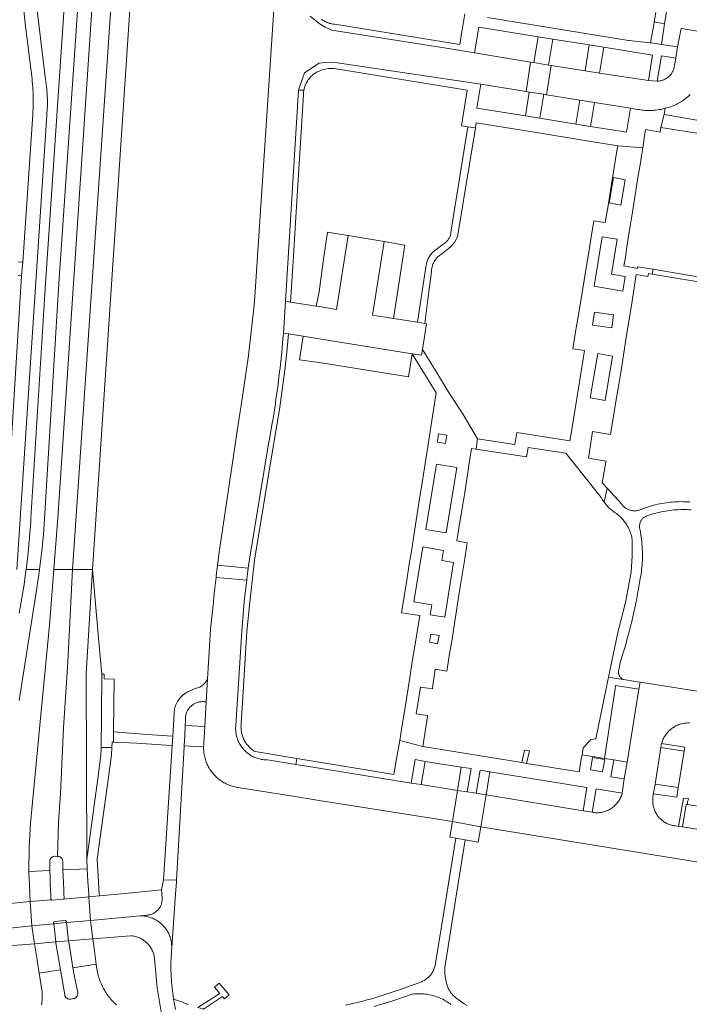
# Model space of a CAD drawing. Extents: x 146402 to 164798, y 455483 to 464134.
# Tile 337 of 575: x 158443 to 158571, y 460479 to 460667. Entities that reach past the tile are written whole.
import ezdxf

# ---------------------------------------------------------------- set-up
doc = ezdxf.new("R2010")
doc.units = 0
doc.header["$LTSCALE"] = 0.2
for name, color, linetype, lineweight in [('B-XX-VH-VERHARDING_ASFALT-GV', 252, 'CONTINUOUS', 18), ('B-XX-VH-VERHARDING_BETONSTRAATSTEEN-GV', 252, 'CONTINUOUS', 18), ('B-XX-VH-VERHARDING_HALFVERHARDING-GV', 252, 'CONTINUOUS', 18), ('B-XX-VH-VERHARDING_STRAATBAKSTEEN-GV', 252, 'CONTINUOUS', 18), ('B-XX-VH-VERHARDING_TEGEL-GV', 252, 'CONTINUOUS', 18)]:
    doc.layers.add(name, color=color, linetype=linetype, lineweight=lineweight)

msp = doc.modelspace()

# ---------------------------------------------------------------- linework, layer by layer
at = {"layer": 'B-XX-VH-VERHARDING_ASFALT-GV'}
for points in [[(158452.927, 460694.001), (158447.666, 460616.689), (158444.892, 460571.774), (158444.859, 460571.275), (158444.781, 460570.166), (158444.695, 460569.056), (158444.601, 460567.948), (158444.499, 460566.84), (158444.389, 460565.733), (158444.271, 460564.627), (158444.145, 460563.522), (158444.011, 460562.418), (158443.961, 460562.018), (158446.544, 460562.012), (158446.606, 460562.473), (158446.737, 460563.491), (158446.86, 460564.51), (158446.975, 460565.53), (158447.082, 460566.551), (158447.181, 460567.572), (158447.272, 460568.594), (158447.355, 460569.617), (158447.43, 460570.641), (158447.498, 460571.665), (158447.557, 460572.69), (158447.608, 460573.715), (158447.651, 460574.74), (158447.656, 460574.863), (158450.228, 460616.689), (158455.395, 460692.037)], [(158461.071, 460682.42), (158452.866, 460561.998), (158456.677, 460561.99), (158464.674, 460682.42)], [(158442.625, 460536.979), (158446.003, 460558.412), (158446.166, 460559.425), (158446.32, 460560.44), (158446.467, 460561.456), (158446.544, 460562.012), (158443.961, 460562.018), (158443.869, 460561.314), (158443.72, 460560.212), (158443.562, 460559.111), (158443.396, 460558.011), (158443.223, 460556.912), (158443.041, 460555.814), (158442.852, 460554.718), (158442.655, 460553.623)], [(158472.569, 460477.905), (158472.359, 460478.913), (158472.176, 460479.927), (158472.103, 460480.383), (158472.024, 460480.929), (158471.952, 460481.476), (158471.888, 460482.024), (158471.832, 460482.573), (158471.784, 460483.123), (158471.745, 460483.673), (158471.712, 460484.224), (158471.689, 460484.776), (158471.673, 460485.327), (158471.665, 460485.879), (158471.665, 460486.431), (158471.673, 460486.983), (158471.689, 460487.534), (158471.713, 460488.086), (158471.745, 460488.637), (158471.785, 460489.187), (158471.833, 460489.737), (158471.789, 460490.494), (158471.759, 460490.711), (158471.721, 460490.927), (158471.674, 460491.142), (158471.62, 460491.355), (158471.559, 460491.565), (158471.49, 460491.773), (158471.413, 460491.979), (158471.328, 460492.182), (158471.237, 460492.381), (158471.138, 460492.577), (158471.032, 460492.769), (158470.919, 460492.958), (158470.8, 460493.142), (158470.674, 460493.321), (158470.541, 460493.496), (158470.402, 460493.666), (158470.257, 460493.83), (158470.106, 460493.99), (158469.949, 460494.144), (158469.787, 460494.291), (158469.62, 460494.433), (158469.447, 460494.569), (158469.27, 460494.698), (158469.088, 460494.821), (158468.902, 460494.937), (158468.711, 460495.046), (158468.517, 460495.148), (158468.319, 460495.243), (158468.118, 460495.331), (158467.914, 460495.411), (158467.707, 460495.484), (158467.497, 460495.549), (158467.285, 460495.607), (158467.071, 460495.657), (158466.856, 460495.699), (158466.639, 460495.733), (158466.421, 460495.759), (158466.203, 460495.777), (158465.984, 460495.788), (158465.764, 460495.79), (158456.267, 460494.926), (158456.752, 460491.386), (158463.976, 460491.981), (158464.1, 460491.971), (158464.297, 460491.949), (158464.493, 460491.919), (158464.687, 460491.881), (158464.88, 460491.835), (158465.071, 460491.782), (158465.26, 460491.72), (158465.445, 460491.652), (158465.628, 460491.575), (158465.808, 460491.492), (158465.984, 460491.401), (158466.157, 460491.303), (158466.325, 460491.199), (158466.489, 460491.087), (158466.649, 460490.97), (158466.803, 460490.845), (158466.953, 460490.715), (158467.097, 460490.579), (158467.235, 460490.437), (158467.367, 460490.289), (158467.494, 460490.137), (158467.614, 460489.979), (158467.728, 460489.817), (158467.835, 460489.65), (158467.935, 460489.479), (158468.028, 460489.304), (158468.115, 460489.126), (158468.194, 460488.944), (158468.265, 460488.759), (158468.329, 460488.571), (158468.385, 460488.381), (158468.434, 460488.189), (158468.475, 460487.995), (158468.508, 460487.8), (158468.533, 460487.603), (158469.026, 460482.043), (158469.867, 460477.051)], [(158438.793, 460489.902), (158445.596, 460490.42), (158445.086, 460493.849), (158440.284, 460493.367)], [(158461.262, 460478.747), (158461.035, 460478.956), (158460.814, 460479.171), (158460.598, 460479.391), (158460.388, 460479.617), (158460.184, 460479.849), (158459.986, 460480.085), (158459.795, 460480.327), (158459.609, 460480.573), (158459.431, 460480.824), (158459.258, 460481.08), (158459.093, 460481.34), (158458.934, 460481.605), (158458.782, 460481.873), (158458.637, 460482.145), (158458.499, 460482.421), (158458.369, 460482.701), (158458.245, 460482.983), (158458.129, 460483.269), (158458.021, 460483.558), (158457.92, 460483.849), (158457.827, 460484.143), (158457.741, 460484.439), (158457.663, 460484.737), (158457.593, 460485.038), (158457.53, 460485.34), (158457.476, 460485.643), (158457.429, 460485.948), (158457.355, 460486.542), (158452.927, 460485.873), (158453.361, 460483.514), (158453.827, 460481.161), (158453.828, 460481.158), (158453.843, 460481.07), (158453.85, 460480.981), (158453.85, 460480.892), (158453.841, 460480.803), (158453.824, 460480.715), (158453.8, 460480.629), (158453.768, 460480.545), (158453.729, 460480.465), (158453.683, 460480.388), (158453.63, 460480.316), (158453.571, 460480.249), (158453.506, 460480.188), (158453.435, 460480.132), (158453.361, 460480.083), (158453.282, 460480.041), (158453.199, 460480.006), (158453.114, 460479.979), (158453.027, 460479.959), (158452.513, 460479.866), (158452.486, 460479.862), (158452.395, 460479.855), (158452.304, 460479.855), (158452.214, 460479.863), (158452.125, 460479.88), (158452.037, 460479.904), (158451.952, 460479.936), (158451.87, 460479.975), (158451.791, 460480.021), (158451.718, 460480.074), (158451.649, 460480.133), (158451.585, 460480.198), (158451.528, 460480.269), (158451.476, 460480.344), (158451.432, 460480.423), (158451.395, 460480.506), (158451.365, 460480.592), (158451.343, 460480.68), (158450.531, 460485.459), (158446.487, 460484.828), (158446.543, 460484.475), (158446.975, 460481.587), (158446.975, 460481.584), (158447.004, 460481.307), (158447.024, 460481.029), (158447.037, 460480.749), (158447.042, 460480.47), (158447.038, 460480.191), (158447.027, 460479.911), (158447.008, 460479.633), (158446.98, 460479.355), (158446.945, 460479.077), (158446.902, 460478.801)]]:
    msp.add_lwpolyline(points, dxfattribs=at)
for points in [[(158461.492, 460689.078), (158457.023, 460689.357), (158457.076, 460689.217), (158457.166, 460688.963), (158457.248, 460688.707), (158457.323, 460688.449), (158457.389, 460688.188), (158457.448, 460687.926), (158457.5, 460687.662), (158457.543, 460687.396), (158457.578, 460687.13), (158457.606, 460686.862), (158457.625, 460686.594), (158457.637, 460686.325), (158457.64, 460686.056), (158457.635, 460685.788), (158457.623, 460685.519), (158457.427, 460682.42), (158450.057, 460571.856), (158449.268, 460562.006), (158452.866, 460561.998), (158461.071, 460682.42)], [(158452.866, 460561.998), (158449.268, 460562.006), (158448.416, 460551.367), (158446.653, 460532.881), (158444.832, 460513.486), (158444.569, 460508.893), (158444.508, 460504.293), (158448.513, 460504.474), (158448.493, 460505.312), (158448.475, 460506.149), (158448.476, 460506.21), (158448.484, 460506.301), (158448.5, 460506.389), (158448.524, 460506.477), (158448.556, 460506.561), (158448.595, 460506.643), (158448.641, 460506.721), (158448.693, 460506.794), (158448.752, 460506.863), (158448.817, 460506.926), (158448.887, 460506.983), (158448.962, 460507.033), (158449.041, 460507.077), (158449.123, 460507.114), (158449.209, 460507.143), (158449.297, 460507.165), (158449.386, 460507.178), (158449.476, 460507.184), (158449.997, 460507.161), (158450.188, 460513.68), (158450.526, 460519.2), (158451.123, 460531.732), (158451.919, 460544.263)], [(158456.677, 460561.99), (158452.866, 460561.998), (158451.919, 460544.263), (158451.123, 460531.732), (158450.526, 460519.2), (158450.188, 460513.68), (158449.997, 460507.161), (158450.043, 460507.159), (158450.132, 460507.15), (158450.22, 460507.133), (158450.306, 460507.108), (158450.389, 460507.076), (158450.47, 460507.036), (158450.546, 460506.989), (158450.618, 460506.936), (158450.685, 460506.876), (158450.746, 460506.811), (158450.801, 460506.74), (158450.85, 460506.665), (158450.892, 460506.586), (158450.927, 460506.503), (158450.954, 460506.418), (158450.973, 460506.33), (158450.984, 460506.242), (158450.988, 460506.152), (158450.999, 460505.365), (158451.015, 460504.577), (158455.639, 460504.754), (158455.633, 460504.853), (158455.562, 460506.548), (158455.44, 460542.059)], [(158478.563, 460538.858), (158478.693, 460541.036), (158478.458, 460540.693), (158478.45, 460540.679), (158478.33, 460540.494), (158478.197, 460540.319), (158478.052, 460540.153), (158477.895, 460539.998), (158477.728, 460539.856), (158477.55, 460539.725), (158477.363, 460539.608), (158477.169, 460539.505), (158476.967, 460539.416), (158476.76, 460539.343), (158476.547, 460539.284), (158476.331, 460539.241), (158475.038, 460538.699), (158474.99, 460538.675), (158474.739, 460538.537), (158474.495, 460538.385), (158474.261, 460538.22), (158474.036, 460538.042), (158473.822, 460537.851), (158473.619, 460537.649), (158473.58, 460537.606), (158473.427, 460537.437), (158473.247, 460537.213), (158473.08, 460536.98), (158472.926, 460536.738), (158472.786, 460536.488), (158472.661, 460536.231), (158472.549, 460535.967), (158472.453, 460535.697), (158472.372, 460535.422), (158472.03, 460530.129), (158471.912, 460528.307), (158470.262, 460502.696), (158472.676, 460502.578), (158472.726, 460502.576), (158474.177, 460528.088), (158474.188, 460528.279), (158474.302, 460530.205), (158474.418, 460532.173), (158474.476, 460533.162), (158474.471, 460533.214), (158474.461, 460533.375), (158474.459, 460533.536), (158474.464, 460533.696), (158474.478, 460533.856), (158474.5, 460534.016), (158474.529, 460534.174), (158474.567, 460534.33), (158474.612, 460534.484), (158474.665, 460534.636), (158474.725, 460534.785), (158474.793, 460534.931), (158474.867, 460535.073), (158474.949, 460535.212), (158475.038, 460535.346), (158475.133, 460535.476), (158475.234, 460535.6), (158475.342, 460535.72), (158475.455, 460535.834), (158475.574, 460535.942), (158475.698, 460536.045), (158475.827, 460536.14), (158475.96, 460536.23), (158476.098, 460536.312), (158476.24, 460536.388), (158476.386, 460536.457), (158476.534, 460536.518), (158476.686, 460536.571), (158476.84, 460536.618), (158476.996, 460536.656), (158477.154, 460536.687), (158477.313, 460536.709), (158477.473, 460536.724), (158477.634, 460536.731), (158477.795, 460536.729), (158477.955, 460536.72), (158478.115, 460536.703), (158478.274, 460536.678), (158478.431, 460536.645)], [(158448.548, 460503.27), (158448.513, 460504.474), (158444.508, 460504.293), (158444.509, 460504.126), (158444.511, 460503.959), (158444.601, 460501.895), (158444.684, 460500), (158444.748, 460498.527), (158448.798, 460498.845), (158448.719, 460498.952), (158448.672, 460500), (158448.649, 460500.508), (158448.588, 460502.065)], [(158455.792, 460502.357), (158455.639, 460504.754), (158451.015, 460504.577), (158451.046, 460503.375), (158451.087, 460502.173), (158451.152, 460500.65), (158451.187, 460500), (158451.233, 460499.128), (158451.171, 460499.01), (158451.049, 460498.954), (158455.979, 460499.429), (158455.943, 460500)], [(158472.676, 460502.578), (158470.262, 460502.696), (158469.858, 460500.728), (158469.922, 460500), (158469.998, 460499.133), (158469.998, 460499.121), (158469.999, 460498.963), (158469.993, 460498.805), (158469.978, 460498.648), (158469.955, 460498.492), (158469.924, 460498.337), (158469.886, 460498.183), (158469.84, 460498.032), (158469.786, 460497.884), (158469.725, 460497.738), (158469.656, 460497.596), (158469.58, 460497.457), (158469.498, 460497.322), (158469.409, 460497.192), (158469.313, 460497.066), (158469.211, 460496.946), (158469.103, 460496.83), (158468.989, 460496.72), (158468.87, 460496.617), (158468.746, 460496.519), (158468.617, 460496.428), (158468.484, 460496.343), (158468.346, 460496.265), (158468.205, 460496.195), (158468.06, 460496.131), (158467.912, 460496.075), (158467.762, 460496.027), (158467.609, 460495.986), (158467.455, 460495.953), (158467.299, 460495.928), (158467.142, 460495.91), (158466.984, 460495.901), (158465.764, 460495.79), (158465.984, 460495.788), (158466.203, 460495.777), (158466.421, 460495.759), (158466.639, 460495.733), (158466.856, 460495.699), (158467.071, 460495.657), (158467.285, 460495.607), (158467.497, 460495.549), (158467.707, 460495.484), (158467.914, 460495.411), (158468.118, 460495.331), (158468.319, 460495.243), (158468.517, 460495.148), (158468.711, 460495.046), (158468.902, 460494.937), (158469.088, 460494.821), (158469.27, 460494.698), (158469.447, 460494.569), (158469.62, 460494.433), (158469.787, 460494.291), (158469.949, 460494.144), (158470.106, 460493.99), (158470.257, 460493.83), (158470.402, 460493.666), (158470.541, 460493.496), (158470.674, 460493.321), (158470.8, 460493.142), (158470.919, 460492.958), (158471.032, 460492.769), (158471.138, 460492.577), (158471.237, 460492.381), (158471.328, 460492.182), (158471.413, 460491.979), (158471.49, 460491.773), (158471.559, 460491.565), (158471.62, 460491.355), (158471.674, 460491.142), (158471.721, 460490.927), (158471.759, 460490.711), (158471.789, 460490.494), (158471.833, 460489.737), (158472.556, 460500), (158472.705, 460502.214), (158472.726, 460502.576)], [(158456.267, 460494.926), (158455.979, 460499.429), (158451.049, 460498.954), (158448.914, 460498.781), (158448.798, 460498.845), (158444.748, 460498.527), (158445.086, 460493.849), (158449.259, 460494.24), (158449.45, 460494.258), (158449.421, 460494.258), (158449.38, 460494.264), (158449.339, 460494.278), (158449.303, 460494.3), (158449.271, 460494.328), (158449.245, 460494.361), (158449.225, 460494.398), (158449.213, 460494.439), (158449.209, 460494.481), (158449.213, 460494.523), (158449.225, 460494.564), (158449.244, 460494.602), (158449.269, 460494.636), (158449.301, 460494.664), (158449.337, 460494.686), (158449.377, 460494.7), (158449.419, 460494.707), (158451.408, 460494.888), (158451.421, 460494.891), (158451.461, 460494.894), (158451.501, 460494.889), (158451.539, 460494.876), (158451.574, 460494.857), (158451.604, 460494.83), (158451.628, 460494.798), (158451.646, 460494.762), (158451.656, 460494.723), (158451.659, 460494.683), (158451.653, 460494.644), (158451.64, 460494.606), (158451.619, 460494.571), (158451.592, 460494.542), (158451.56, 460494.518), (158451.523, 460494.501), (158451.504, 460494.496), (158451.681, 460494.512)], [(158452.082, 460491.024), (158451.681, 460494.512), (158451.504, 460494.496), (158451.484, 460494.492), (158451.444, 460494.49), (158449.46, 460494.259), (158449.45, 460494.258), (158449.259, 460494.24), (158449.672, 460490.796), (158449.783, 460490.806), (158449.834, 460490.811), (158451.92, 460491.011), (158451.93, 460491.012)], [(158456.752, 460491.386), (158456.267, 460494.926), (158451.681, 460494.512), (158452.082, 460491.024)], [(158449.672, 460490.796), (158449.259, 460494.24), (158445.086, 460493.849), (158445.596, 460490.42)], [(158449.679, 460490.734), (158449.834, 460490.811), (158449.783, 460490.806), (158449.672, 460490.796), (158445.596, 460490.42), (158446.08, 460487.384), (158446.487, 460484.828), (158450.531, 460485.459), (158450.096, 460488.023), (158449.665, 460490.562)], [(158457.036, 460489.107), (158456.752, 460491.386), (158452.082, 460491.024), (158451.93, 460491.012), (158451.92, 460491.011), (158452.07, 460490.959), (158452.126, 460490.811), (158452.307, 460489.615), (158452.496, 460488.42), (158452.707, 460487.146), (158452.927, 460485.873), (158457.355, 460486.542)]]:
    msp.add_lwpolyline(points, close=True, dxfattribs=at)
at = {"layer": 'B-XX-VH-VERHARDING_BETONSTRAATSTEEN-GV'}
for points in [[(158491.658, 460673.863), (158487.705, 460614.197), (158487.593, 460612.503), (158486.478, 460602.898), (158485.086, 460593.33), (158484.898, 460592.167), (158484.705, 460591.005), (158480.865, 460565.311), (158480.577, 460562.801), (158486.456, 460562.229), (158486.673, 460563.973), (158490.331, 460586.022), (158490.559, 460587.223), (158490.779, 460588.426), (158490.991, 460589.629), (158491.195, 460590.835), (158491.392, 460592.041), (158491.58, 460593.249), (158491.761, 460594.458), (158491.933, 460595.668), (158492.098, 460596.88), (158492.255, 460598.092), (158492.404, 460599.305), (158492.545, 460600.519), (158492.678, 460601.735), (158492.803, 460602.951), (158492.92, 460604.168), (158493.029, 460605.385), (158493.13, 460606.603), (158493.171, 460607.127), (158493.598, 460613.253), (158496.046, 460653.597), (158497.221, 460656.899), (158500, 460658.802), (158501.773, 460658.94), (158503.55, 460658.857), (158530.935, 460654.765), (158539.633, 460653.336), (158540.478, 460658.972), (158529.738, 460660.761), (158525.533, 460661.448), (158502.44, 460665.11), (158501.189, 460665.66), (158500, 460666.332), (158498.305, 460667.737)], [(158609.095, 460659.026), (158569.293, 460665.375), (158568.601, 460661.881), (158568.257, 460659.724), (158567.869, 460657.627), (158567.81, 460657.473), (158567.743, 460657.321), (158567.669, 460657.172), (158567.588, 460657.027), (158567.499, 460656.886), (158567.405, 460656.749), (158567.303, 460656.617), (158567.196, 460656.49), (158567.082, 460656.369), (158566.963, 460656.253), (158566.839, 460656.143), (158566.709, 460656.039), (158566.574, 460655.941), (158566.435, 460655.85), (158566.292, 460655.766), (158566.144, 460655.689), (158565.994, 460655.619), (158565.84, 460655.556), (158565.683, 460655.501), (158565.524, 460655.453), (158565.362, 460655.413), (158565.199, 460655.381), (158565.035, 460655.357), (158564.869, 460655.34), (158564.703, 460655.332), (158563.059, 460655.47), (158553.664, 460656.85), (158550.885, 460657.287), (158544.408, 460658.318), (158543.512, 460652.738), (158549.866, 460651.707), (158552.672, 460651.284), (158559.582, 460650.184), (158560.948, 460649.945), (158561.24, 460649.889), (158561.534, 460649.841), (158561.828, 460649.802), (158562.124, 460649.77), (158562.421, 460649.746), (158562.718, 460649.729), (158563.015, 460649.722), (158563.312, 460649.722), (158563.61, 460649.729), (158563.907, 460649.745), (158564.203, 460649.769), (158564.499, 460649.801), (158564.794, 460649.841), (158565.087, 460649.889), (158565.379, 460649.944), (158565.67, 460650.008), (158565.959, 460650.079), (158566.224, 460650.152), (158566.493, 460650.214), (158566.76, 460650.284), (158567.024, 460650.361), (158567.287, 460650.447), (158567.546, 460650.539), (158567.803, 460650.64), (158568.057, 460650.747), (158568.308, 460650.862), (158568.555, 460650.984), (158568.799, 460651.114), (158569.039, 460651.25), (158569.274, 460651.394), (158569.506, 460651.543), (158569.733, 460651.7), (158569.955, 460651.863), (158570.173, 460652.033), (158570.385, 460652.209), (158570.593, 460652.391), (158570.795, 460652.578), (158570.991, 460652.772)], [(158601.066, 460534.23), (158561.411, 460540.45), (158561.191, 460539.098), (158558.922, 460525.182), (158558.396, 460521.973), (158557.993, 460519.252), (158557.961, 460519.131), (158557.905, 460518.941), (158557.84, 460518.752), (158557.768, 460518.567), (158557.689, 460518.384), (158557.602, 460518.205), (158557.508, 460518.029), (158557.407, 460517.857), (158557.3, 460517.689), (158557.185, 460517.526), (158557.065, 460517.368), (158556.938, 460517.214), (158556.805, 460517.066), (158556.666, 460516.923), (158556.521, 460516.786), (158556.372, 460516.655), (158556.216, 460516.53), (158556.057, 460516.411), (158555.892, 460516.299), (158555.723, 460516.194), (158555.55, 460516.095), (158555.373, 460516.003), (158555.193, 460515.919), (158555.009, 460515.842), (158554.823, 460515.772), (158554.633, 460515.71), (158554.442, 460515.655), (158554.248, 460515.609), (158554.053, 460515.57), (158553.856, 460515.539), (158553.658, 460515.516), (158553.46, 460515.5), (158553.261, 460515.493), (158553.062, 460515.494), (158552.863, 460515.503), (158552.664, 460515.52), (158552.466, 460515.544), (158552.27, 460515.577), (158550.519, 460515.887), (158531.951, 460518.894), (158530.927, 460512.832), (158580.42, 460504.799)], [(158581.417, 460510.899), (158569.533, 460512.787), (158568.742, 460512.896), (158568.151, 460512.977), (158568, 460512.996), (158567.805, 460513.028), (158567.612, 460513.068), (158567.421, 460513.116), (158567.231, 460513.171), (158567.045, 460513.234), (158566.86, 460513.305), (158566.679, 460513.383), (158566.501, 460513.468), (158566.327, 460513.56), (158566.157, 460513.66), (158565.99, 460513.766), (158565.829, 460513.879), (158565.672, 460513.998), (158565.519, 460514.124), (158565.373, 460514.255), (158565.231, 460514.393), (158565.095, 460514.536), (158564.966, 460514.684), (158564.842, 460514.838), (158564.725, 460514.996), (158564.614, 460515.16), (158564.51, 460515.327), (158564.412, 460515.499), (158564.322, 460515.674), (158564.239, 460515.853), (158564.163, 460516.035), (158564.095, 460516.22), (158564.034, 460516.408), (158563.981, 460516.598), (158563.936, 460516.79), (158563.899, 460516.983), (158563.869, 460517.178), (158563.848, 460517.374), (158563.834, 460517.571), (158563.828, 460517.768), (158563.83, 460517.966), (158563.841, 460518.163), (158563.859, 460518.359), (158563.949, 460519.123), (158563.97, 460519.305), (158564.306, 460520.969), (158565.395, 460527.97), (158565.524, 460528.728), (158565.556, 460528.84), (158565.62, 460529.037), (158565.691, 460529.232), (158565.77, 460529.424), (158565.856, 460529.612), (158565.949, 460529.797), (158566.049, 460529.979), (158566.157, 460530.156), (158566.271, 460530.329), (158566.391, 460530.498), (158566.518, 460530.662), (158566.651, 460530.821), (158566.791, 460530.974), (158566.936, 460531.122), (158567.086, 460531.264), (158567.242, 460531.401), (158567.404, 460531.531), (158567.57, 460531.655), (158567.741, 460531.773), (158567.916, 460531.883), (158568.095, 460531.988), (158568.278, 460532.084), (158568.465, 460532.174), (158568.655, 460532.257), (158568.848, 460532.332), (158569.044, 460532.4), (158569.243, 460532.46), (158569.443, 460532.512), (158569.646, 460532.557), (158569.85, 460532.593), (158570.055, 460532.622), (158570.261, 460532.643), (158570.468, 460532.656), (158570.676, 460532.661), (158570.883, 460532.658)]]:
    msp.add_lwpolyline(points, dxfattribs=at)
for points in [[(158541.075, 460658.873), (158540.478, 460658.972), (158539.633, 460653.336), (158540.208, 460653.241), (158542.98, 460652.824), (158543.512, 460652.738), (158544.408, 460658.318), (158543.889, 460658.401)], [(158561.955, 460642.601), (158557.155, 460642.996), (158556.995, 460642.009), (158556.223, 460637.246), (158555.775, 460634.483), (158555.293, 460631.516), (158554.713, 460628.336), (158552.563, 460628.644), (158552.073, 460625.52), (158551.601, 460622.621), (158551.117, 460619.648), (158550.115, 460613.32), (158549.6, 460610.339), (158549.093, 460607.401), (158548.578, 460604.183), (158550.778, 460603.825), (158550.28, 460600.683), (158549.799, 460597.776), (158549.287, 460594.684), (158548.274, 460588.369), (158547.987, 460586.582), (158537.872, 460588.209), (158537.475, 460585.907), (158530.32, 460586.995), (158530.041, 460584.964), (158539.68, 460583.558), (158540.027, 460585.31), (158547.232, 460584.222), (158553.956, 460575.767), (158554.236, 460575.291), (158554.546, 460574.835), (158555.111, 460577.533), (158554.194, 460578.538), (158554.739, 460581.799), (158554.899, 460582.708), (158551.522, 460583.243), (158552.337, 460588.366), (158555.79, 460587.775), (158556.788, 460594.097), (158557.267, 460596.951), (158557.778, 460600), (158558.768, 460606.359), (158559.283, 460609.465), (158559.778, 460612.455), (158560.682, 460618.355), (158562.925, 460617.987), (158563.038, 460618.576), (158563.738, 460618.459), (158563.89, 460619.37), (158560.935, 460619.874), (158560.935, 460619.523), (158558.283, 460620.019), (158558.541, 460621.315), (158558.983, 460624.489), (158559.506, 460627.631), (158559.945, 460630.267), (158561.006, 460636.901), (158561.477, 460639.732), (158561.696, 460641.047)], [(158555.477, 460632.077), (158556.334, 460636.895), (158558.586, 460636.476), (158557.728, 460631.657)], [(158512.471, 460624.659), (158505.592, 460625.81), (158503.371, 460611.719), (158500, 460612.232), (158499.458, 460612.314), (158494.553, 460613.1), (158493.598, 460613.253), (158493.171, 460607.127), (158494.184, 460607.022), (158496.95, 460606.564), (158500, 460606.061), (158517.824, 460603.195), (158519.612, 460602.931), (158519.789, 460604.028), (158520.584, 460608.96), (158520.259, 460609.013), (158518.832, 460609.243), (158514.228, 460609.986), (158510.226, 460610.63)], [(158552.611, 460616.121), (158554.151, 460625.6), (158557.053, 460625.154), (158555.961, 460618.437), (158558.592, 460618.009), (158558.114, 460615.217)], [(158556.325, 460610.652), (158552.672, 460611.158), (158552.333, 460608.708), (158555.986, 460608.202)], [(158552.333, 460608.708), (158552.672, 460611.158), (158556.325, 460610.652), (158555.986, 460608.202)], [(158522.249, 460600.016), (158519.789, 460604.028), (158519.612, 460602.931), (158517.824, 460603.195), (158522.436, 460595.766), (158521.606, 460590.467), (158521.131, 460587.527), (158520.669, 460584.663), (158519.655, 460578.192), (158519.167, 460575.171), (158518.688, 460572.21), (158517.609, 460565.09), (158517.27, 460562.991), (158516.775, 460559.928), (158515.79, 460553.698), (158519.29, 460553.185), (158518.322, 460547.319), (158517.846, 460544.381), (158517.353, 460541.337), (158516.396, 460535.21), (158515.912, 460532.219), (158515.436, 460529.282), (158519.863, 460528.13), (158520.226, 460530.549), (158520.727, 460533.891), (158520.76, 460534.074), (158518.597, 460534.398), (158519.4, 460539.517), (158521.675, 460539.167), (158521.791, 460539.814), (158522.207, 460542.915), (158524.456, 460542.556), (158524.985, 460545.882), (158525.438, 460548.665), (158525.924, 460551.652), (158526.896, 460557.921), (158527.392, 460560.971), (158527.893, 460564.049), (158528.342, 460567.117), (158526.342, 460567.475), (158526.883, 460570.7), (158527.375, 460573.646), (158527.888, 460576.721), (158528.847, 460583.131), (158529.141, 460585.096), (158530.022, 460584.967), (158530.041, 460584.964), (158530.32, 460586.995), (158527.575, 460591.644), (158524.699, 460596.021)], [(158551.885, 460594.794), (158553.324, 460603.283), (158556.159, 460602.79), (158554.72, 460594.3)], [(158522.638, 460586.309), (158522.886, 460587.893), (158524.472, 460587.645), (158524.224, 460586.059)], [(158520.46, 460569.621), (158522.471, 460582.102), (158526.359, 460581.485), (158524.348, 460569.004)], [(158518.119, 460555.785), (158519.867, 460566.31), (158523.794, 460565.606), (158523.521, 460563.702), (158525.738, 460563.347), (158524.071, 460552.862), (158521.277, 460553.298), (158521.572, 460555.222)], [(158486.456, 460562.229), (158480.577, 460562.801), (158480.456, 460561.75), (158480.341, 460560.758), (158480.31, 460560.486), (158486.174, 460559.955), (158486.199, 460560.159), (158486.322, 460561.15)], [(158458.087, 460546.026), (158456.677, 460561.99), (158455.44, 460542.059), (158455.562, 460506.548), (158457.658, 460522.03), (158458.254, 460526.48), (158458.296, 460527.993), (158458.368, 460533.979), (158458.454, 460541.956)], [(158486.174, 460559.955), (158480.31, 460560.486), (158480.073, 460558.424), (158479.9, 460556.744), (158479.797, 460555.749), (158479.264, 460550.586), (158478.693, 460541.036), (158478.563, 460538.858), (158478.431, 460536.645), (158478.151, 460531.958), (158478.028, 460529.903), (158477.958, 460528.732), (158477.93, 460528.399), (158477.917, 460528.065), (158477.916, 460527.957), (158477.916, 460527.849), (158477.922, 460527.601), (158477.937, 460527.354), (158477.959, 460527.107), (158477.99, 460526.861), (158478.028, 460526.616), (158478.074, 460526.372), (158478.128, 460526.131), (158478.19, 460525.891), (158478.259, 460525.653), (158478.336, 460525.417), (158478.421, 460525.184), (158478.513, 460524.954), (158478.613, 460524.727), (158478.72, 460524.503), (158478.834, 460524.283), (158478.879, 460524.2), (158479.003, 460523.985), (158479.133, 460523.774), (158479.271, 460523.568), (158479.415, 460523.366), (158479.565, 460523.169), (158479.722, 460522.977), (158479.885, 460522.79), (158480.053, 460522.608), (158480.228, 460522.432), (158480.408, 460522.262), (158480.593, 460522.097), (158480.784, 460521.939), (158480.98, 460521.786), (158481.18, 460521.641), (158481.385, 460521.501), (158481.595, 460521.369), (158481.809, 460521.243), (158482.026, 460521.124), (158482.248, 460521.012), (158482.473, 460520.908), (158482.701, 460520.811), (158482.932, 460520.721), (158483.166, 460520.639), (158483.402, 460520.564), (158483.641, 460520.497), (158483.881, 460520.438), (158484.124, 460520.386), (158484.368, 460520.342), (158484.613, 460520.307), (158484.86, 460520.279), (158484.923, 460520.273), (158494.613, 460518.715), (158500, 460517.849), (158525.555, 460513.801), (158526.487, 460519.764), (158519.563, 460520.877), (158517.656, 460521.165), (158500, 460524.009), (158495.544, 460524.733), (158490.11, 460525.616), (158490.102, 460525.616), (158489.884, 460525.616), (158489.666, 460525.624), (158489.448, 460525.64), (158489.231, 460525.664), (158489.016, 460525.696), (158488.801, 460525.736), (158488.588, 460525.783), (158488.377, 460525.839), (158488.168, 460525.902), (158487.962, 460525.973), (158487.758, 460526.051), (158487.558, 460526.136), (158487.361, 460526.229), (158487.167, 460526.33), (158486.977, 460526.437), (158486.791, 460526.551), (158486.609, 460526.672), (158486.432, 460526.799), (158486.26, 460526.933), (158486.093, 460527.073), (158485.931, 460527.219), (158485.774, 460527.371), (158485.623, 460527.528), (158485.478, 460527.691), (158485.339, 460527.859), (158485.207, 460528.032), (158485.08, 460528.21), (158484.961, 460528.393), (158484.848, 460528.579), (158484.742, 460528.77), (158484.643, 460528.964), (158484.551, 460529.162), (158484.467, 460529.364), (158484.39, 460529.568), (158484.321, 460529.775), (158484.259, 460529.984), (158484.205, 460530.195), (158484.159, 460530.408), (158484.12, 460530.623), (158484.09, 460530.839), (158484.067, 460531.056), (158484.052, 460531.273), (158484.046, 460531.492), (158484.047, 460531.71), (158484.057, 460531.928), (158484.074, 460532.145), (158485.226, 460550.198), (158485.592, 460554.986), (158485.65, 460555.749), (158485.679, 460555.982)], [(158521.109, 460548.074), (158521.385, 460549.658), (158522.968, 460549.381), (158522.692, 460547.798)], [(158465.624, 460530.567), (158460.691, 460530.937), (158460.658, 460529.005), (158465.148, 460528.767), (158470.786, 460528.384), (158471.912, 460528.307), (158472.03, 460530.129), (158470.928, 460530.204), (158466.269, 460530.523)], [(158569.957, 460528.017), (158565.524, 460528.728), (158565.395, 460527.97), (158569.839, 460527.272)], [(158569.839, 460527.272), (158565.395, 460527.97), (158564.306, 460520.969), (158568.728, 460520.289), (158568.846, 460521.032)], [(158528.352, 460519.497), (158526.487, 460519.764), (158525.555, 460513.801), (158530.927, 460512.832), (158531.951, 460518.894), (158530.045, 460519.213)], [(158570.73, 460518.166), (158569.696, 460518.3), (158568.742, 460512.896), (158569.533, 460512.787), (158570.237, 460517.097), (158570.513, 460517.052), (158570.51, 460517.619)], [(158570.513, 460517.052), (158570.237, 460517.097), (158569.533, 460512.787), (158581.417, 460510.899), (158582.119, 460515.174), (158582.001, 460515.193)], [(158449.997, 460507.161), (158449.476, 460507.184), (158449.386, 460507.178), (158449.297, 460507.165), (158449.209, 460507.143), (158449.123, 460507.114), (158449.041, 460507.077), (158448.962, 460507.033), (158448.887, 460506.983), (158448.817, 460506.926), (158448.752, 460506.863), (158448.693, 460506.794), (158448.641, 460506.721), (158448.595, 460506.643), (158448.556, 460506.561), (158448.524, 460506.477), (158448.5, 460506.389), (158448.484, 460506.301), (158448.476, 460506.21), (158448.475, 460506.149), (158448.493, 460505.312), (158448.513, 460504.474), (158448.548, 460503.27), (158448.588, 460502.065), (158448.649, 460500.508), (158448.672, 460500), (158448.719, 460498.952), (158448.798, 460498.845), (158448.914, 460498.781), (158451.049, 460498.954), (158451.171, 460499.01), (158451.233, 460499.128), (158451.187, 460500), (158451.152, 460500.65), (158451.087, 460502.173), (158451.046, 460503.375), (158451.015, 460504.577), (158450.999, 460505.365), (158450.988, 460506.152), (158450.984, 460506.242), (158450.973, 460506.33), (158450.954, 460506.418), (158450.927, 460506.503), (158450.892, 460506.586), (158450.85, 460506.665), (158450.801, 460506.74), (158450.746, 460506.811), (158450.685, 460506.876), (158450.618, 460506.936), (158450.546, 460506.989), (158450.47, 460507.036), (158450.389, 460507.076), (158450.306, 460507.108), (158450.22, 460507.133), (158450.132, 460507.15), (158450.043, 460507.159)], [(158451.501, 460494.889), (158451.461, 460494.894), (158451.421, 460494.891), (158451.408, 460494.888), (158449.419, 460494.707), (158449.377, 460494.7), (158449.337, 460494.686), (158449.301, 460494.664), (158449.269, 460494.636), (158449.244, 460494.602), (158449.225, 460494.564), (158449.213, 460494.523), (158449.209, 460494.481), (158449.213, 460494.439), (158449.225, 460494.398), (158449.245, 460494.361), (158449.271, 460494.328), (158449.303, 460494.3), (158449.339, 460494.278), (158449.38, 460494.264), (158449.421, 460494.258), (158449.45, 460494.258), (158449.46, 460494.259), (158451.444, 460494.49), (158451.484, 460494.492), (158451.504, 460494.496), (158451.523, 460494.501), (158451.56, 460494.518), (158451.592, 460494.542), (158451.619, 460494.571), (158451.64, 460494.606), (158451.653, 460494.644), (158451.659, 460494.683), (158451.656, 460494.723), (158451.646, 460494.762), (158451.628, 460494.798), (158451.604, 460494.83), (158451.574, 460494.857), (158451.539, 460494.876)], [(158452.07, 460490.959), (158451.92, 460491.011), (158449.834, 460490.811), (158449.679, 460490.734), (158449.665, 460490.562), (158450.096, 460488.023), (158450.531, 460485.459), (158451.343, 460480.68), (158451.365, 460480.592), (158451.395, 460480.506), (158451.432, 460480.423), (158451.476, 460480.344), (158451.528, 460480.269), (158451.585, 460480.198), (158451.649, 460480.133), (158451.718, 460480.074), (158451.791, 460480.021), (158451.87, 460479.975), (158451.952, 460479.936), (158452.037, 460479.904), (158452.125, 460479.88), (158452.214, 460479.863), (158452.304, 460479.855), (158452.395, 460479.855), (158452.486, 460479.862), (158452.513, 460479.866), (158453.027, 460479.959), (158453.114, 460479.979), (158453.199, 460480.006), (158453.282, 460480.041), (158453.361, 460480.083), (158453.435, 460480.132), (158453.506, 460480.188), (158453.571, 460480.249), (158453.63, 460480.316), (158453.683, 460480.388), (158453.729, 460480.465), (158453.768, 460480.545), (158453.8, 460480.629), (158453.824, 460480.715), (158453.841, 460480.803), (158453.85, 460480.892), (158453.85, 460480.981), (158453.843, 460481.07), (158453.828, 460481.158), (158453.827, 460481.161), (158453.361, 460483.514), (158452.927, 460485.873), (158452.707, 460487.146), (158452.496, 460488.42), (158452.307, 460489.615), (158452.126, 460490.811)]]:
    msp.add_lwpolyline(points, close=True, dxfattribs=at)
at = {"layer": 'B-XX-VH-VERHARDING_HALFVERHARDING-GV'}
for points in [[(158564.918, 460671.633), (158564.121, 460666.678), (158566.085, 460666.303), (158568.05, 460678.582)], [(158570.91, 460574.902), (158570.501, 460574.928), (158570.091, 460574.946), (158569.681, 460574.956), (158569.271, 460574.958), (158568.861, 460574.951), (158568.451, 460574.937), (158568.041, 460574.915), (158567.632, 460574.885), (158567.223, 460574.847), (158566.816, 460574.801), (158566.409, 460574.747), (158566.003, 460574.685), (158565.599, 460574.615), (158565.196, 460574.537), (158564.795, 460574.452), (158564.396, 460574.359), (158563.998, 460574.257), (158563.603, 460574.149), (158563.209, 460574.032), (158562.818, 460573.908), (158562.43, 460573.776), (158562.044, 460573.637), (158561.661, 460573.49), (158561.405, 460573.387), (158561.285, 460573.346), (158561.135, 460573.302), (158560.984, 460573.266), (158560.83, 460573.238), (158560.676, 460573.218), (158560.521, 460573.206), (158560.365, 460573.202), (158560.209, 460573.206), (158560.054, 460573.218), (158559.899, 460573.237), (158559.746, 460573.265), (158559.594, 460573.3), (158559.445, 460573.344), (158559.297, 460573.394), (158559.153, 460573.453), (158559.012, 460573.519), (158558.874, 460573.591), (158558.74, 460573.671), (158558.611, 460573.758), (158558.486, 460573.851), (158558.366, 460573.95), (158558.251, 460574.056), (158558.142, 460574.167), (158558.039, 460574.284), (158557.942, 460574.405), (158557.851, 460574.532), (158555.111, 460577.533), (158554.546, 460574.835), (158555.371, 460573.873), (158556.336, 460573.05), (158556.477, 460572.962), (158556.683, 460572.825), (158556.885, 460572.681), (158557.082, 460572.531), (158557.274, 460572.374), (158557.462, 460572.212), (158557.643, 460572.043), (158557.82, 460571.869), (158557.99, 460571.689), (158558.155, 460571.503), (158558.313, 460571.313), (158558.466, 460571.117), (158558.612, 460570.917), (158558.751, 460570.712), (158558.884, 460570.502), (158559.01, 460570.289), (158559.129, 460570.071), (158559.24, 460569.85), (158559.345, 460569.625), (158559.442, 460569.397), (158559.532, 460569.166), (158559.615, 460568.932), (158559.69, 460568.696), (158559.757, 460568.457), (158559.817, 460568.216), (158559.858, 460568.027), (158559.868, 460567.974), (158559.912, 460567.73), (158559.892, 460564.6), (158559.722, 460561.475), (158558.609, 460555.685), (158557.173, 460549.966), (158555.395, 460541.407), (158558.106, 460540.98), (158558.126, 460540.976), (158558.147, 460540.972), (158558.231, 460540.959), (158558.252, 460540.956), (158558.15, 460541.003), (158558.053, 460541.057), (158557.959, 460541.118), (158557.87, 460541.185), (158557.786, 460541.259), (158557.707, 460541.339), (158557.635, 460541.424), (158557.568, 460541.514), (158557.508, 460541.608), (158557.455, 460541.706), (158557.409, 460541.808), (158557.371, 460541.913), (158557.34, 460542.021), (158557.317, 460542.13), (158557.302, 460542.241), (158557.295, 460542.353), (158557.296, 460542.464), (158557.305, 460542.576), (158557.321, 460542.686), (158557.346, 460542.795), (158557.349, 460542.806), (158557.597, 460544.208), (158557.874, 460545.069), (158558.144, 460545.933), (158558.406, 460546.799), (158558.661, 460547.668), (158558.907, 460548.538), (158559.146, 460549.411), (158559.378, 460550.286), (158559.601, 460551.163), (158559.817, 460552.042), (158560.025, 460552.922), (158560.225, 460553.805), (158560.417, 460554.689), (158560.602, 460555.575), (158560.779, 460556.462), (158560.948, 460557.352), (158561.109, 460558.242), (158561.262, 460559.134), (158561.375, 460559.826), (158561.46, 460560.262), (158561.537, 460560.7), (158561.607, 460561.139), (158561.668, 460561.579), (158561.721, 460562.02), (158561.767, 460562.462), (158561.804, 460562.904), (158561.834, 460563.348), (158561.856, 460563.791), (158561.869, 460564.236), (158561.875, 460564.68), (158561.872, 460565.124), (158561.862, 460565.568), (158561.844, 460566.012), (158561.817, 460566.456), (158561.783, 460566.899), (158561.741, 460567.341), (158561.69, 460567.783), (158561.632, 460568.223), (158561.566, 460568.663), (158561.492, 460569.101), (158561.41, 460569.537), (158561.36, 460569.784), (158561.359, 460569.787), (158561.333, 460569.912), (158561.315, 460570.039), (158561.304, 460570.167), (158561.302, 460570.295), (158561.307, 460570.424), (158561.321, 460570.551), (158561.342, 460570.678), (158561.371, 460570.803), (158561.408, 460570.926), (158561.453, 460571.046), (158561.505, 460571.163), (158561.564, 460571.277), (158561.63, 460571.387), (158561.703, 460571.493), (158561.782, 460571.594), (158561.868, 460571.69), (158561.959, 460571.78), (158562.056, 460571.864), (158562.157, 460571.943), (158562.264, 460572.014), (158562.375, 460572.079), (158562.489, 460572.137), (158562.607, 460572.188), (158562.697, 460572.22), (158563.085, 460572.355), (158563.475, 460572.482), (158563.868, 460572.601), (158564.264, 460572.712), (158564.661, 460572.816), (158565.06, 460572.912), (158565.461, 460573.001), (158565.864, 460573.081), (158566.268, 460573.154), (158566.673, 460573.218), (158567.08, 460573.275), (158567.488, 460573.324), (158567.896, 460573.365), (158568.306, 460573.398), (158568.715, 460573.423), (158569.126, 460573.44), (158569.536, 460573.449), (158569.947, 460573.449), (158570.357, 460573.442), (158570.768, 460573.427), (158571.178, 460573.404)], [(158528.309, 460478.642), (158527.791, 460478.992), (158527.277, 460479.348), (158526.768, 460479.711), (158526.689, 460479.757), (158526.519, 460479.864), (158526.354, 460479.977), (158526.193, 460480.097), (158526.038, 460480.223), (158525.887, 460480.355), (158525.742, 460480.493), (158525.602, 460480.637), (158525.468, 460480.786), (158525.341, 460480.94), (158525.219, 460481.099), (158525.104, 460481.264), (158524.996, 460481.432), (158524.894, 460481.605), (158524.8, 460481.781), (158524.712, 460481.962), (158524.632, 460482.145), (158524.56, 460482.332), (158524.494, 460482.521), (158524.437, 460482.713), (158524.387, 460482.907), (158524.345, 460483.103), (158524.31, 460483.3), (158524.284, 460483.499), (158524.065, 460484.687), (158524.046, 460485.894), (158526.322, 460500), (158527.982, 460510.297), (158526.147, 460510.612), (158524.428, 460500), (158522.34, 460487.114), (158522.23, 460486.326), (158521.984, 460485.569), (158521.914, 460485.413), (158521.829, 460485.242), (158521.738, 460485.075), (158521.639, 460484.912), (158521.533, 460484.754), (158521.421, 460484.6), (158521.303, 460484.45), (158521.178, 460484.306), (158521.048, 460484.168), (158520.912, 460484.034), (158520.77, 460483.907), (158520.623, 460483.786), (158520.471, 460483.671), (158520.315, 460483.562), (158520.154, 460483.46), (158519.989, 460483.365), (158519.82, 460483.278), (158519.647, 460483.197), (158519.472, 460483.123), (158519.293, 460483.057), (158519.112, 460482.999), (158518.928, 460482.948), (158515.594, 460481.707), (158512.215, 460480.596), (158511.656, 460480.426), (158510.836, 460480.184), (158510.014, 460479.95), (158509.189, 460479.724), (158508.363, 460479.505), (158507.534, 460479.294), (158506.704, 460479.091), (158505.872, 460478.895), (158505.038, 460478.707)], [(158474.986, 460478.866), (158474.419, 460479.063), (158473.854, 460479.268), (158473.292, 460479.48), (158472.732, 460479.7), (158472.176, 460479.927), (158472.359, 460478.913), (158472.569, 460477.905)], [(158510.562, 460478.446), (158514.109, 460479.547), (158517.61, 460480.784), (158517.729, 460480.802), (158518.011, 460480.837), (158518.294, 460480.865), (158518.577, 460480.885), (158518.861, 460480.897), (158519.145, 460480.901), (158519.429, 460480.897), (158519.713, 460480.885), (158519.996, 460480.865), (158520.279, 460480.837), (158520.561, 460480.801), (158520.842, 460480.757), (158521.121, 460480.705), (158521.399, 460480.646), (158521.675, 460480.578), (158521.949, 460480.503), (158522.22, 460480.42), (158522.49, 460480.33), (158522.756, 460480.232), (158523.02, 460480.126), (158523.281, 460480.013), (158523.538, 460479.893), (158523.792, 460479.766), (158524.043, 460479.631), (158524.289, 460479.49), (158524.531, 460479.342), (158524.769, 460479.187), (158525.003, 460479.025), (158525.232, 460478.856)]]:
    msp.add_lwpolyline(points, dxfattribs=at)
for points in [[(158529.912, 460646.391), (158528.474, 460646.622), (158525.258, 460626.868), (158525.26, 460626.786), (158525.256, 460626.632), (158525.245, 460626.478), (158525.226, 460626.324), (158525.199, 460626.172), (158525.164, 460626.022), (158525.122, 460625.874), (158525.071, 460625.728), (158525.013, 460625.584), (158524.948, 460625.444), (158524.876, 460625.308), (158524.797, 460625.176), (158524.711, 460625.047), (158524.618, 460624.924), (158524.52, 460624.805), (158524.415, 460624.692), (158524.304, 460624.584), (158524.188, 460624.482), (158524.067, 460624.386), (158523.941, 460624.297), (158523.811, 460624.214), (158522.362, 460623.111), (158522.209, 460623.002), (158522.061, 460622.887), (158521.918, 460622.765), (158521.78, 460622.638), (158521.647, 460622.505), (158521.521, 460622.366), (158521.4, 460622.222), (158521.286, 460622.073), (158521.178, 460621.919), (158521.077, 460621.761), (158520.983, 460621.598), (158520.896, 460621.432), (158520.815, 460621.262), (158520.742, 460621.089), (158520.677, 460620.913), (158520.619, 460620.734), (158520.569, 460620.554), (158520.527, 460620.371), (158520.504, 460620.256), (158518.832, 460609.243), (158520.259, 460609.013), (158521.036, 460615.122), (158521.518, 460618.906), (158521.519, 460618.965), (158521.526, 460619.142), (158521.541, 460619.319), (158521.565, 460619.495), (158521.596, 460619.669), (158521.635, 460619.842), (158521.681, 460620.013), (158521.736, 460620.182), (158521.798, 460620.348), (158521.867, 460620.511), (158521.944, 460620.671), (158522.027, 460620.827), (158522.118, 460620.979), (158522.184, 460621.079), (158522.216, 460621.127), (158522.32, 460621.271), (158522.43, 460621.409), (158522.547, 460621.543), (158522.67, 460621.671), (158522.798, 460621.793), (158522.931, 460621.91), (158523.07, 460622.02), (158523.214, 460622.124), (158523.362, 460622.221), (158523.514, 460622.312), (158525.113, 460623.616), (158525.934, 460624.482), (158526.468, 460625.549)], [(158584.651, 460615.829), (158563.89, 460619.37), (158563.738, 460618.459), (158585.65, 460614.801), (158588.255, 460614.366), (158589.386, 460614.076), (158589.628, 460613.876), (158589.795, 460613.65), (158589.905, 460615.525), (158589.72, 460615.324), (158589.56, 460615.182), (158589.159, 460615.12), (158587.954, 460615.266)]]:
    msp.add_lwpolyline(points, close=True, dxfattribs=at)
at = {"layer": 'B-XX-VH-VERHARDING_STRAATBAKSTEEN-GV'}
for points in [[(158566.085, 460666.303), (158564.121, 460666.678), (158564.093, 460666.514), (158563.426, 460662.672), (158563.511, 460662.658), (158565.527, 460662.324)], [(158530.927, 460512.832), (158525.555, 460513.801), (158525.01, 460510.808), (158526.147, 460510.612), (158527.982, 460510.297), (158530.422, 460509.877)]]:
    msp.add_lwpolyline(points, close=True, dxfattribs=at)
at = {"layer": 'B-XX-VH-VERHARDING_TEGEL-GV'}
for points in [[(158443.341, 460670.713), (158443.801, 460666.415), (158444.972, 460656.656), (158445.025, 460656.281), (158445.091, 460655.763), (158445.15, 460655.244), (158445.2, 460654.725), (158445.242, 460654.204), (158445.277, 460653.683), (158445.303, 460653.162), (158445.322, 460652.64), (158445.332, 460652.118), (158445.335, 460651.596), (158445.329, 460651.074), (158445.316, 460650.552), (158445.294, 460650.031), (158445.264, 460649.51), (158445.227, 460648.989), (158443.343, 460620.709), (158443.094, 460618.134), (158439.666, 460562.137)], [(158442.218, 460562.022), (158447.914, 460648.79), (158447.954, 460649.251), (158447.986, 460649.713), (158448.01, 460650.176), (158448.026, 460650.639), (158448.034, 460651.102), (158448.034, 460651.565), (158448.026, 460652.028), (158448.01, 460652.49), (158447.987, 460652.953), (158447.955, 460653.415), (158447.915, 460653.876), (158447.867, 460654.337), (158447.811, 460654.796), (158447.747, 460655.255), (158447.681, 460655.681), (158446.099, 460668.869)], [(158498.305, 460667.737), (158500, 460666.332), (158501.189, 460665.66), (158502.44, 460665.11), (158525.533, 460661.448), (158529.738, 460660.761), (158530.544, 460665.648), (158541.902, 460663.817), (158544.696, 460663.38), (158551.674, 460662.259), (158554.469, 460661.818), (158563.791, 460660.301), (158563.059, 460655.47), (158564.703, 460655.332), (158565.515, 460660.201), (158568.257, 460659.724), (158568.601, 460661.881), (158565.527, 460662.324), (158563.511, 460662.658), (158563.426, 460662.672), (158559.291, 460663.094), (158559.215, 460663.102), (158532.232, 460667.477)], [(158527.897, 460668.18), (158527.323, 460664.768), (158526.915, 460662.348), (158503.039, 460666.212), (158503.019, 460666.213), (158502.822, 460666.231), (158502.626, 460666.257), (158502.431, 460666.291), (158502.238, 460666.332), (158502.046, 460666.381), (158502.021, 460666.389), (158501.857, 460666.438), (158501.67, 460666.503), (158501.486, 460666.575), (158501.304, 460666.655), (158501.127, 460666.742), (158500.953, 460666.835), (158500.782, 460666.936), (158500.616, 460667.044), (158500.455, 460667.158)], [(158574.118, 460647.567), (158566.002, 460648.938), (158565.397, 460646.452), (158574.7, 460645.002)], [(158442.442, 460618.207), (158443.094, 460618.134), (158443.343, 460620.709), (158443.159, 460620.73), (158442.445, 460620.816)], [(158440.284, 460493.367), (158445.086, 460493.849), (158444.748, 460498.527), (158437.706, 460497.82)]]:
    msp.add_lwpolyline(points, dxfattribs=at)
for points in [[(158541.902, 460663.817), (158530.544, 460665.648), (158529.738, 460660.761), (158540.478, 460658.972), (158541.075, 460658.873)], [(158551.674, 460662.259), (158544.696, 460663.38), (158543.889, 460658.401), (158544.408, 460658.318), (158550.885, 460657.287)], [(158563.791, 460660.301), (158554.469, 460661.818), (158553.664, 460656.85), (158563.059, 460655.47)], [(158503.55, 460658.857), (158501.773, 460658.94), (158500, 460658.802), (158497.221, 460656.899), (158496.046, 460653.597), (158497.09, 460653.597), (158497.207, 460654.085), (158497.371, 460654.56), (158497.396, 460654.62), (158497.477, 460654.803), (158497.565, 460654.982), (158497.661, 460655.158), (158497.763, 460655.33), (158497.873, 460655.498), (158497.989, 460655.661), (158498.111, 460655.819), (158498.24, 460655.973), (158498.374, 460656.121), (158498.514, 460656.264), (158498.661, 460656.401), (158498.812, 460656.532), (158498.968, 460656.657), (158499.13, 460656.775), (158499.296, 460656.887), (158499.466, 460656.992), (158499.64, 460657.091), (158499.818, 460657.182), (158500, 460657.266), (158500.291, 460657.384), (158500.588, 460657.488), (158501.725, 460657.73), (158502.887, 460657.747), (158528.336, 460653.603), (158527.245, 460646.823), (158528.474, 460646.622), (158529.912, 460646.391), (158530.075, 460647.378), (158542.382, 460645.422), (158551.225, 460643.956), (158557.155, 460642.996), (158561.955, 460642.601), (158562.268, 460644.908), (158562.427, 460646.076), (158565.231, 460645.573), (158565.397, 460646.452), (158566.002, 460648.938), (158566.224, 460650.152), (158565.959, 460650.079), (158565.67, 460650.008), (158565.379, 460649.944), (158565.087, 460649.889), (158564.794, 460649.841), (158564.499, 460649.801), (158564.203, 460649.769), (158563.907, 460649.745), (158563.61, 460649.729), (158563.312, 460649.722), (158563.015, 460649.722), (158562.718, 460649.729), (158562.421, 460649.746), (158562.124, 460649.77), (158561.828, 460649.802), (158561.534, 460649.841), (158561.24, 460649.889), (158560.948, 460649.945), (158559.582, 460650.184), (158558.832, 460645.596), (158551.915, 460646.69), (158549.153, 460647.108), (158542.23, 460648.23), (158539.47, 460648.677), (158530.183, 460650.158), (158530.935, 460654.765)], [(158539.633, 460653.336), (158530.935, 460654.765), (158530.183, 460650.158), (158539.47, 460648.677), (158540.208, 460653.241)], [(158497.029, 460653.167), (158497.09, 460653.597), (158496.046, 460653.597), (158493.598, 460613.253), (158494.553, 460613.1), (158495.096, 460621.88), (158495.689, 460631.464), (158497.005, 460652.734)], [(158543.512, 460652.738), (158542.98, 460652.824), (158542.23, 460648.23), (158549.153, 460647.108), (158549.866, 460651.707)], [(158559.582, 460650.184), (158552.672, 460651.284), (158551.915, 460646.69), (158558.832, 460645.596)], [(158501.991, 460626.412), (158501.598, 460626.478), (158500.869, 460621.28), (158500, 460615.077), (158499.458, 460612.314), (158500, 460612.232), (158503.371, 460611.719), (158505.592, 460625.81)], [(158516.408, 460624.001), (158512.471, 460624.659), (158510.226, 460610.63), (158514.228, 460609.986)], [(158494.184, 460607.022), (158493.171, 460607.127), (158493.13, 460606.603), (158493.029, 460605.385), (158492.92, 460604.168), (158492.803, 460602.951), (158492.678, 460601.735), (158492.545, 460600.519), (158492.404, 460599.305), (158492.255, 460598.092), (158492.098, 460596.88), (158491.933, 460595.668), (158491.761, 460594.458), (158491.58, 460593.249), (158491.392, 460592.041), (158491.195, 460590.835), (158490.991, 460589.629), (158490.779, 460588.426), (158490.559, 460587.223), (158490.331, 460586.022), (158486.673, 460563.973), (158486.456, 460562.229), (158486.322, 460561.15), (158486.199, 460560.159), (158486.174, 460559.955), (158485.679, 460555.982), (158485.65, 460555.749), (158485.592, 460554.986), (158485.226, 460550.198), (158484.074, 460532.145), (158484.057, 460531.928), (158484.047, 460531.71), (158484.046, 460531.492), (158484.052, 460531.273), (158484.067, 460531.056), (158484.09, 460530.839), (158484.12, 460530.623), (158484.159, 460530.408), (158484.205, 460530.195), (158484.259, 460529.984), (158484.321, 460529.775), (158484.39, 460529.568), (158484.467, 460529.364), (158484.551, 460529.162), (158484.643, 460528.964), (158484.742, 460528.77), (158484.848, 460528.579), (158484.961, 460528.393), (158485.08, 460528.21), (158485.207, 460528.032), (158485.339, 460527.859), (158485.478, 460527.691), (158485.623, 460527.528), (158485.774, 460527.371), (158485.931, 460527.219), (158486.093, 460527.073), (158486.26, 460526.933), (158486.432, 460526.799), (158486.609, 460526.672), (158486.791, 460526.551), (158486.977, 460526.437), (158487.167, 460526.33), (158487.361, 460526.229), (158487.558, 460526.136), (158487.758, 460526.051), (158487.962, 460525.973), (158488.168, 460525.902), (158488.377, 460525.839), (158488.588, 460525.783), (158488.801, 460525.736), (158489.016, 460525.696), (158489.231, 460525.664), (158489.448, 460525.64), (158489.666, 460525.624), (158489.884, 460525.616), (158490.102, 460525.616), (158490.11, 460525.616), (158495.544, 460524.733), (158495.754, 460525.859), (158487.798, 460527.177), (158487.776, 460527.19), (158487.598, 460527.297), (158487.424, 460527.411), (158487.254, 460527.532), (158487.09, 460527.659), (158486.93, 460527.792), (158486.776, 460527.932), (158486.627, 460528.077), (158486.484, 460528.228), (158486.347, 460528.384), (158486.216, 460528.545), (158486.091, 460528.712), (158485.972, 460528.883), (158485.861, 460529.058), (158485.756, 460529.238), (158485.658, 460529.421), (158485.567, 460529.608), (158485.484, 460529.799), (158485.407, 460529.992), (158485.339, 460530.189), (158485.278, 460530.387), (158485.225, 460530.588), (158485.179, 460530.791), (158485.141, 460530.996), (158485.111, 460531.202), (158485.09, 460531.408), (158485.076, 460531.616), (158485.07, 460531.824), (158485.072, 460532.032), (158485.082, 460532.24), (158485.1, 460532.447), (158485.126, 460532.653), (158485.368, 460536.579), (158486.201, 460550.119), (158486.738, 460555.731), (158487.647, 460563.794), (158491.15, 460585.048), (158492.451, 460592.554), (158493.481, 460600.101), (158493.861, 460603.559)], [(158500, 460606.061), (158496.95, 460606.564), (158496.238, 460602.099), (158500, 460601.581), (158517.096, 460598.832), (158517.418, 460600.762), (158517.824, 460603.195)], [(158458.893, 460541.066), (158458.894, 460541.971), (158458.454, 460541.956), (158458.368, 460533.979), (158458.296, 460527.993), (158460.372, 460527.996), (158460.427, 460529.018), (158460.658, 460529.005), (158460.691, 460530.937), (158460.781, 460541.038)], [(158558.106, 460540.98), (158555.395, 460541.407), (158552.952, 460529.649), (158552.026, 460529.522), (158551.844, 460529.323), (158550.551, 460527.914), (158550.324, 460526.59), (158554.581, 460525.893), (158556.193, 460536.299), (158556.642, 460539.194), (158556.74, 460539.827), (158561.191, 460539.098), (158561.411, 460540.45), (158560.918, 460540.527), (158558.252, 460540.956), (158558.231, 460540.959), (158558.147, 460540.972), (158558.126, 460540.976)], [(158561.191, 460539.098), (158556.74, 460539.827), (158556.642, 460539.194), (158556.193, 460536.299), (158554.581, 460525.893), (158556.376, 460525.599), (158558.922, 460525.182)], [(158478.151, 460531.958), (158474.418, 460532.173), (158474.302, 460530.205), (158474.188, 460528.279), (158477.917, 460528.065), (158477.93, 460528.399), (158477.958, 460528.732), (158478.028, 460529.903)], [(158519.863, 460528.13), (158515.436, 460529.282), (158514.838, 460525.777), (158514.333, 460522.818), (158507.791, 460523.866), (158500, 460525.156), (158495.754, 460525.859), (158495.544, 460524.733), (158500, 460524.009), (158517.656, 460521.165), (158518.404, 460525.641), (158520.3, 460525.298), (158527.208, 460524.193), (158529.093, 460523.945), (158528.352, 460519.497), (158530.045, 460519.213), (158530.807, 460523.657), (158532.668, 460523.295), (158551.232, 460520.296), (158550.519, 460515.887), (158552.27, 460515.577), (158553.02, 460520.081), (158557.993, 460519.252), (158558.396, 460521.973), (158555.842, 460522.371), (158556.376, 460525.599), (158554.581, 460525.893), (158550.324, 460526.59), (158550.178, 460525.734), (158549.76, 460523.292), (158539.719, 460524.917), (158538.783, 460525.068)], [(158460.295, 460526.557), (158460.372, 460527.996), (158458.296, 460527.993), (158458.254, 460526.48), (158457.658, 460522.03), (158455.562, 460506.548), (158455.633, 460504.853), (158455.639, 460504.754), (158455.792, 460502.357), (158455.943, 460500), (158455.979, 460499.429), (158457.991, 460499.595), (158457.967, 460500), (158457.568, 460506.622), (158459.813, 460522.732)], [(158540.288, 460527.309), (158539.313, 460527.471), (158538.783, 460525.068), (158539.719, 460524.917)], [(158527.208, 460524.193), (158520.3, 460525.298), (158519.563, 460520.877), (158526.487, 460519.764)], [(158554.319, 460523.687), (158554.259, 460523.326), (158551.936, 460523.715), (158552.333, 460526.077), (158554.26, 460525.753), (158554.654, 460525.687)], [(158551.232, 460520.296), (158532.668, 460523.295), (158531.951, 460518.894), (158550.519, 460515.887)], [(158568.728, 460520.289), (158564.306, 460520.969), (158563.97, 460519.305), (158563.949, 460519.123), (158568.468, 460518.461)], [(158469.922, 460500), (158469.858, 460500.728), (158462.233, 460500), (158457.991, 460499.595), (158455.979, 460499.429), (158456.267, 460494.926), (158465.764, 460495.79), (158466.984, 460495.901), (158467.142, 460495.91), (158467.299, 460495.928), (158467.455, 460495.953), (158467.609, 460495.986), (158467.762, 460496.027), (158467.912, 460496.075), (158468.06, 460496.131), (158468.205, 460496.195), (158468.346, 460496.265), (158468.484, 460496.343), (158468.617, 460496.428), (158468.746, 460496.519), (158468.87, 460496.617), (158468.989, 460496.72), (158469.103, 460496.83), (158469.211, 460496.946), (158469.313, 460497.066), (158469.409, 460497.192), (158469.498, 460497.322), (158469.58, 460497.457), (158469.656, 460497.596), (158469.725, 460497.738), (158469.786, 460497.884), (158469.84, 460498.032), (158469.886, 460498.183), (158469.924, 460498.337), (158469.955, 460498.492), (158469.978, 460498.648), (158469.993, 460498.805), (158469.999, 460498.963), (158469.998, 460499.121), (158469.998, 460499.133)], [(158482.828, 460480.677), (158480.921, 460482.937), (158479.999, 460482.163), (158481.049, 460480.964), (158476.793, 460478.295), (158477.281, 460478.153), (158477.861, 460477.994), (158477.911, 460477.981), (158481.508, 460480.351), (158481.884, 460479.952)]]:
    msp.add_lwpolyline(points, close=True, dxfattribs=at)

doc.saveas('drawing.dxf')
